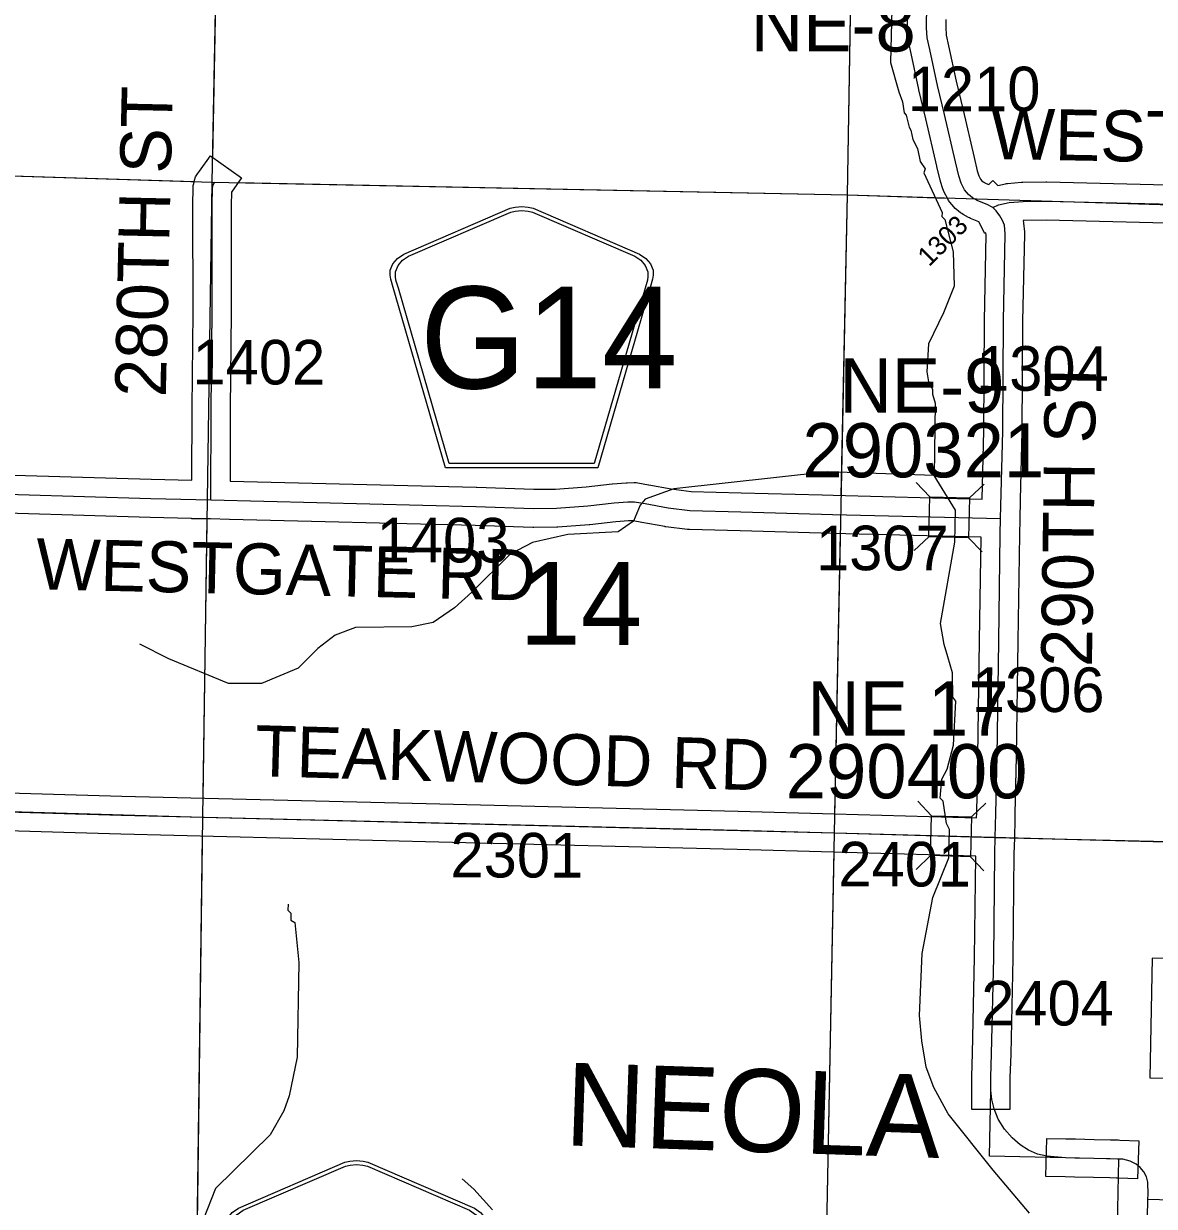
# Model space of a CAD drawing. Extents: x -132.8 to -73.3, y -60 to -26.
# Drawn here: x -111.868 to -110.093, y -36.274 to -34.417 of the extents above; entities that cross this region are included whole.
import ezdxf

# ---------------------------------------------------------------- set-up
doc = ezdxf.new("R2010")
doc.units = 0
for name, color, linetype in [('tdCoCityStreetMajor', 7, 'Continuous'), ('tdCoCityStreetMinor', 7, 'Continuous'), ('tdCoCorpBndry', 7, 'Continuous'), ('tdCoCorpTxt', 7, 'Continuous'), ('tdCoHydroRiver', 7, 'Continuous'), ('tdCoSecRdNmbr', 7, 'Continuous'), ('tdCoSecRdTxt', 7, 'Continuous'), ('tdCoSecRteBand', 7, 'Continuous'), ('tdCoSecRteCL', 7, 'Continuous'), ('tdCoSectLine', 7, 'Continuous'), ('tdCoSectLinePart', 7, 'Continuous'), ('tdCoSectNmbr', 7, 'Continuous'), ('tdCoShieldCoRte', 7, 'Continuous'), ('tdCoStrucSec', 7, 'Continuous'), ('tdCoStrucSecCoName', 7, 'Continuous'), ('tdCoStrucSecFHWANum', 7, 'Continuous'), ('tdCoSurfConc', 7, 'Continuous'), ('tdCoSurfGravel', 7, 'Continuous')]:
    doc.layers.add(name, color=color, linetype=linetype)

msp = doc.modelspace()

# ---------------------------------------------------------------- linework, layer by layer
at = {"layer": 'tdCoCityStreetMajor'}
for points in [[(-110.2327, -36.1978), (-110.2618, -36.1954), (-110.2766, -36.1921), (-110.2907, -36.186), (-110.304, -36.1776), (-110.3163, -36.1663), (-110.3282, -36.1527), (-110.3383, -36.1369), (-110.3447, -36.1211), (-110.3484, -36.1063), (-110.3499, -36.092)], [(-110.1027, -36.4164), (-110.1042, -36.4106), (-110.1057, -36.403), (-110.106, -36.3917), (-110.106, -36.3764), (-110.1052, -36.341), (-110.1047, -36.3209), (-110.1032, -36.2626), (-110.103, -36.2553), (-110.1033, -36.2358), (-110.1055, -36.2277), (-110.1099, -36.2198), (-110.1153, -36.2129), (-110.1218, -36.2079), (-110.1311, -36.2028), (-110.1425, -36.2), (-110.1487, -36.1998)]]:
    msp.add_lwpolyline(points, dxfattribs=at)
at = {"layer": 'tdCoCityStreetMinor'}
msp.add_lwpolyline([(-110.1032, -36.2626), (-110.0308, -36.2646), (-110.0112, -36.2651)], dxfattribs=at)
at = {"layer": 'tdCoCorpBndry'}
for points in [[(-110.1529, -36.409), (-110.1487, -36.1998), (-110.1883, -36.1987), (-110.2327, -36.1978), (-110.3521, -36.1951), (-110.3499, -36.092), (-110.3499, -36.0711), (-110.3486, -36.0346), (-110.3454, -35.8836), (-110.3434, -35.7199), (-110.343, -35.6949), (-109.8459, -35.7065)], [(-109.924, -35.8881), (-110.0968, -35.8841), (-110.1005, -36.072), (-109.9563, -36.0738)]]:
    msp.add_lwpolyline(points, dxfattribs=at)
at = {"layer": 'tdCoHydroRiver'}
for points in [[(-110.5046, -34.3725), (-110.5073, -34.4781), (-110.4943, -34.5242), (-110.4884, -34.5401), (-110.4857, -34.5575), (-110.4826, -34.5608), (-110.4783, -34.5798), (-110.4753, -34.5846), (-110.4725, -34.5989), (-110.465, -34.6133), (-110.4608, -34.6339), (-110.4532, -34.6451), (-110.4549, -34.6514), (-110.4265, -34.7136), (-110.4267, -34.7199), (-110.4221, -34.7248), (-110.4091, -34.7756), (-110.4074, -34.8293), (-110.4242, -34.8714), (-110.4475, -34.9197), (-110.4502, -34.9638), (-110.4475, -34.9797), (-110.4414, -34.9909), (-110.4416, -34.9988), (-110.4373, -35.0131), (-110.4386, -35.1266)], [(-110.4386, -35.1266), (-110.6057, -35.1207), (-110.8478, -35.1477), (-110.8924, -35.1639), (-110.9006, -35.1731), (-110.9107, -35.1981), (-110.9348, -35.2149), (-111.0138, -35.2192), (-111.0693, -35.2319), (-111.1045, -35.25), (-111.1644, -35.3099), (-111.1919, -35.3345), (-111.2256, -35.3573), (-111.2589, -35.3643), (-111.3473, -35.3652), (-111.3791, -35.377), (-111.4065, -35.3984), (-111.4373, -35.4291), (-111.4947, -35.4529), (-111.5468, -35.4532), (-111.6405, -35.4145), (-111.6856, -35.3912)], [(-110.289, -36.2844), (-110.3464, -36.2173), (-110.4167, -36.1288), (-110.4393, -36.0872), (-110.4512, -36.0553), (-110.458, -36.0142), (-110.4617, -35.9746), (-110.4577, -35.8769), (-110.4412, -35.789), (-110.416, -35.7266), (-110.4148, -35.6824), (-110.4193, -35.6729), (-110.4248, -35.638), (-110.4294, -35.6332), (-110.427, -35.6033), (-110.4187, -35.5877), (-110.4083, -35.5501), (-110.405, -35.4808), (-110.4096, -35.4744), (-110.4102, -35.4365), (-110.4174, -35.4111), (-110.4232, -35.392), (-110.4287, -35.3587), (-110.4065, -35.2315), (-110.4053, -35.1811), (-110.4386, -35.1266)], [(-111.453, -35.7994), (-111.4533, -35.8089), (-111.4486, -35.8137), (-111.4489, -35.8248), (-111.4427, -35.8281), (-111.4364, -35.8913), (-111.4386, -36.0396), (-111.4512, -36.1007), (-111.4597, -36.1242), (-111.4812, -36.1615), (-111.567, -36.2461), (-111.6058, -36.3444), (-111.6307, -36.3959), (-111.6369, -36.4541), (-111.6455, -36.4807), (-111.6751, -36.5257), (-111.7272, -36.589), (-111.7388, -36.6108), (-111.8092, -36.7099), (-111.8318, -36.733), (-111.8429, -36.7343)], [(-111.1323, -36.2793), (-111.1614, -36.247), (-111.1799, -36.2307)]]:
    msp.add_lwpolyline(points, dxfattribs=at)
at = {"layer": 'tdCoSecRteBand'}
for points in [[(-110.3637, -35.1635), (-110.3611, -35.0566), (-110.3601, -34.8835), (-110.3601, -34.8832), (-110.3601, -34.883), (-110.3572, -34.7486), (-110.3575, -34.7457), (-110.3592, -34.7466), (-110.3688, -34.7284), (-110.3819, -34.7229), (-110.3835, -34.7223), (-110.385, -34.7214), (-110.3934, -34.7167), (-110.3955, -34.7155), (-110.3975, -34.714), (-110.4036, -34.7091), (-110.406, -34.7072), (-110.4079, -34.7048), (-110.4141, -34.6974), (-110.4161, -34.695), (-110.4176, -34.6921), (-110.423, -34.6818), (-110.4243, -34.6794), (-110.4251, -34.6768), (-110.4288, -34.665), (-110.4291, -34.664), (-110.4294, -34.663), (-110.4345, -34.6413), (-110.4346, -34.6412), (-110.4346, -34.6411), (-110.4518, -34.5668), (-110.4629, -34.5213), (-110.463, -34.5209), (-110.463, -34.5205), (-110.4751, -34.4643), (-110.4751, -34.4642), (-110.4751, -34.4642), (-110.4791, -34.4454), (-110.4795, -34.4433), (-110.4797, -34.4412), (-110.4807, -34.4256), (-110.4807, -34.4247), (-110.4807, -34.4237), (-110.4807, -34.4099)], [(-110.4207, -34.4107), (-110.4207, -34.4228), (-110.4199, -34.4352), (-110.4164, -34.4518), (-110.4045, -34.5075), (-110.3935, -34.5528), (-110.3934, -34.5529), (-110.3934, -34.5531), (-110.3761, -34.6275), (-110.3712, -34.6481), (-110.3686, -34.6563), (-110.366, -34.6615), (-110.3638, -34.6641), (-110.3619, -34.6656), (-110.3572, -34.6682), (-110.353, -34.67), (-110.3467, -34.6637), (-110.3391, -34.6712), (-110.3271, -34.6687), (-110.3254, -34.6684), (-110.3238, -34.6683), (-110.3018, -34.6663), (-110.3007, -34.6662), (-110.2996, -34.6662), (-110.2633, -34.6657), (-110.2627, -34.6657), (-110.2621, -34.6657), (-109.8853, -34.675)], [(-112.1889, -35.117), (-111.6679, -35.1325), (-111.6043, -35.1341), (-111.6038, -35.0213), (-111.6038, -35.0212), (-111.6038, -35.0211), (-111.6023, -34.8701), (-111.6025, -34.7024), (-111.6025, -34.7021), (-111.6025, -34.7018), (-111.602, -34.6749), (-111.602, -34.6715), (-111.6012, -34.6682), (-111.5999, -34.6632), (-111.5986, -34.6578), (-111.5953, -34.6532), (-111.5924, -34.649), (-111.5751, -34.6245), (-111.526, -34.6591), (-111.5422, -34.682), (-111.5425, -34.7026), (-111.5423, -34.8702), (-111.5423, -34.8704), (-111.5423, -34.8706), (-111.5438, -35.0217), (-111.5443, -35.1356), (-111.1577, -35.1451), (-111.1576, -35.1451), (-111.1574, -35.1451), (-111.0674, -35.1483), (-111.0331, -35.1478), (-110.9851, -35.1442), (-110.9444, -35.1398), (-110.9441, -35.1398), (-110.9437, -35.1398), (-110.9225, -35.138), (-110.9216, -35.138), (-110.9207, -35.1379), (-110.9098, -35.1377), (-110.9069, -35.1376), (-110.904, -35.1381), (-110.8872, -35.1411), (-110.8871, -35.1411), (-110.8869, -35.1411), (-110.8518, -35.1476), (-110.8201, -35.1515), (-110.7416, -35.1537), (-110.6147, -35.1572), (-110.5975, -35.1576), (-110.3637, -35.1635)], [(-109.887, -34.735), (-110.2631, -34.7257), (-110.2976, -34.7261), (-110.2993, -34.7263), (-110.2988, -34.7303), (-110.2973, -34.7441), (-110.2971, -34.746), (-110.2972, -34.7479), (-110.3001, -34.8841), (-110.3011, -35.0572), (-110.3011, -35.0575), (-110.3011, -35.0577), (-110.3038, -35.165), (-110.3038, -35.1651), (-110.3037, -35.1651), (-110.3045, -35.195), (-110.3051, -35.2191), (-110.3075, -35.3869), (-110.3075, -35.3869), (-110.3075, -35.3869), (-110.3102, -35.5677), (-110.3102, -35.5678), (-110.3103, -35.5678), (-110.312, -35.6578), (-110.312, -35.658), (-110.312, -35.6581), (-110.3122, -35.6658), (-110.3122, -35.6658), (-110.3122, -35.6658), (-110.313, -35.6958), (-110.3137, -35.7205), (-110.3154, -35.884), (-110.3154, -35.8841), (-110.3154, -35.8843), (-110.3186, -36.0352), (-110.3186, -36.0354), (-110.3186, -36.0356), (-110.3199, -36.0716), (-110.3199, -36.092), (-110.3199, -36.122), (-110.3799, -36.122), (-110.3799, -36.092), (-110.3799, -36.0711), (-110.3799, -36.0706), (-110.3798, -36.07), (-110.3786, -36.0337), (-110.3754, -35.8832), (-110.3737, -35.7241), (-110.3738, -35.7241), (-110.3738, -35.7241), (-110.5968, -35.7178), (-110.7483, -35.7135), (-111.2165, -35.702), (-111.7157, -35.6899), (-111.7157, -35.6899), (-111.7158, -35.6899), (-112.1811, -35.6763)], [(-110.3722, -35.6641), (-110.372, -35.6566), (-110.3702, -35.5667), (-110.3675, -35.386), (-110.3651, -35.2236), (-110.3652, -35.2235), (-110.3652, -35.2235), (-110.599, -35.2176), (-110.6162, -35.2172), (-110.6162, -35.2172), (-110.6163, -35.2172), (-110.7433, -35.2137), (-110.7433, -35.2137), (-110.7433, -35.2137), (-110.8232, -35.2115), (-110.8246, -35.2114), (-110.826, -35.2113), (-110.8601, -35.2071), (-110.861, -35.207), (-110.8618, -35.2068), (-110.8977, -35.2002), (-110.9115, -35.1977), (-110.9185, -35.1979), (-110.9384, -35.1995), (-110.9792, -35.2039), (-110.9797, -35.204), (-110.9802, -35.204), (-111.0295, -35.2077), (-111.0304, -35.2078), (-111.0313, -35.2078), (-111.0673, -35.2083), (-111.0681, -35.2083), (-111.0688, -35.2083), (-111.1594, -35.2051), (-111.5452, -35.1956), (-111.5749, -35.1948), (-111.6046, -35.1947), (-111.6046, -35.1941), (-111.6052, -35.1941), (-111.6695, -35.1925), (-111.6695, -35.1925), (-111.6696, -35.1925), (-112.1907, -35.177)], [(-112.1794, -35.6163), (-111.7141, -35.6299), (-111.2151, -35.642), (-111.2151, -35.642), (-111.2151, -35.642), (-110.7467, -35.6536), (-110.7467, -35.6536), (-110.7466, -35.6536), (-110.5952, -35.6578), (-110.3722, -35.6641)], [(-110.1199, -36.2309), (-110.1498, -36.2298), (-110.1524, -36.2297), (-110.1633, -36.2293), (-110.1889, -36.2287), (-110.2185, -36.2281), (-110.2334, -36.2278), (-110.2633, -36.2272), (-110.2621, -36.1672), (-110.2321, -36.1678), (-110.2172, -36.1681), (-110.1876, -36.1688), (-110.1618, -36.1693), (-110.1616, -36.1693), (-110.1613, -36.1693), (-110.1502, -36.1697), (-110.1476, -36.1698), (-110.1176, -36.1709), (-110.1199, -36.2309)]]:
    msp.add_lwpolyline(points, dxfattribs=at)
at = {"layer": 'tdCoSecRteCL'}
for points in [[(-110.3467, -34.7061), (-110.3476, -34.7051), (-110.3555, -34.7014), (-110.3703, -34.6952), (-110.3787, -34.6906), (-110.3849, -34.6856), (-110.391, -34.6782), (-110.3965, -34.6679), (-110.4002, -34.656), (-110.4053, -34.6343), (-110.4226, -34.5599), (-110.4337, -34.5142), (-110.4458, -34.458), (-110.4497, -34.4393), (-110.4507, -34.4237), (-110.4507, -34.4099), (-110.4495, -34.3867), (-110.4436, -34.2689), (-110.4414, -34.2208), (-110.4415, -34.2089)], [(-111.5745, -35.1648), (-111.5738, -35.0214), (-111.5723, -34.8703), (-111.5725, -34.7023), (-111.572, -34.6755), (-111.5708, -34.6705), (-111.5679, -34.6663)], [(-110.3467, -34.7061), (-110.3381, -34.7016), (-110.3211, -34.6981), (-110.2991, -34.6962), (-110.2629, -34.6957), (-109.8861, -34.705), (-109.5762, -34.7171)], [(-110.3345, -35.1943), (-110.3311, -35.057), (-110.3301, -34.8837), (-110.3272, -34.7473), (-110.3287, -34.7335), (-110.3316, -34.7261), (-110.3358, -34.7187), (-110.3415, -34.7113), (-110.3467, -34.7061)], [(-112.536, -35.1366), (-112.5175, -35.1378), (-112.1898, -35.147), (-111.6687, -35.1625), (-111.5745, -35.1648)], [(-111.5745, -35.1648), (-111.1585, -35.1751), (-111.0677, -35.1783), (-111.0317, -35.1778), (-110.9824, -35.1741), (-110.9412, -35.1697), (-110.92, -35.1679), (-110.9092, -35.1677), (-110.8924, -35.1706), (-110.8564, -35.1773), (-110.8224, -35.1815), (-110.7425, -35.1837), (-110.6155, -35.1872), (-110.5982, -35.1876), (-110.3345, -35.1943)], [(-110.343, -35.6949), (-110.342, -35.6573), (-110.3402, -35.5672), (-110.3375, -35.3865), (-110.3351, -35.2185), (-110.3345, -35.1943)], [(-112.5811, -35.6338), (-112.1803, -35.6463), (-111.7149, -35.6599), (-111.2158, -35.672), (-110.7475, -35.6836), (-110.596, -35.6878), (-110.343, -35.6949)], [(-110.3499, -36.092), (-110.3499, -36.0711), (-110.3486, -36.0346), (-110.3454, -35.8836), (-110.3437, -35.7199), (-110.343, -35.6949)], [(-110.1487, -36.1998), (-110.1513, -36.1997), (-110.1624, -36.1993), (-110.1883, -36.1988), (-110.2178, -36.1981), (-110.2327, -36.1978)]]:
    msp.add_lwpolyline(points, dxfattribs=at)
at = {"layer": 'tdCoSectLine'}
for points in [[(-111.5722, -34.6659), (-111.5527, -33.667)], [(-110.5751, -34.6861), (-110.558, -33.6899)], [(-112.5707, -34.6347), (-111.5722, -34.6659)], [(-111.5871, -35.663), (-111.5722, -34.6659)], [(-111.5722, -34.6659), (-110.5751, -34.6861)], [(-110.5953, -35.6878), (-110.5751, -34.6861)], [(-110.5751, -34.6861), (-109.5766, -34.7171)], [(-112.5815, -35.6338), (-111.5871, -35.663)], [(-111.6002, -36.6593), (-111.5871, -35.663)], [(-111.5871, -35.663), (-110.5953, -35.6878)], [(-110.6148, -36.6859), (-110.5953, -35.6878)], [(-110.5953, -35.6878), (-109.5953, -35.7147)]]:
    msp.add_lwpolyline(points, dxfattribs=at)
at = {"layer": 'tdCoSectLinePart'}
for points in [[(-111.5715, -34.6274), (-111.5533, -33.697)], [(-110.5751, -34.6861), (-110.567, -34.2162)], [(-112.5407, -34.6356), (-111.6005, -34.665)], [(-111.5318, -34.6667), (-110.5751, -34.6861)], [(-110.5846, -35.1578), (-110.5751, -34.6861)], [(-110.5751, -34.6861), (-110.4183, -34.691)], [(-111.5866, -35.633), (-111.5801, -35.1947)], [(-110.5947, -35.6579), (-110.5858, -35.2177)], [(-111.5998, -36.6297), (-111.5875, -35.693)], [(-110.3135, -35.6954), (-109.8762, -35.7071)], [(-110.6142, -36.656), (-110.5959, -35.7178)]]:
    msp.add_lwpolyline(points, dxfattribs=at)
at = {"layer": 'tdCoShieldCoRte'}
for points in [[(-111.2062, -35.1143), (-111.2881, -34.8314), (-111.292, -34.8182), (-111.2927, -34.8123), (-111.2927, -34.8045), (-111.2885, -34.7942), (-111.2812, -34.7857), (-111.2716, -34.7791), (-111.1044, -34.7067), (-111.0968, -34.7051), (-111.0864, -34.7042), (-111.076, -34.7051), (-111.0685, -34.7067), (-110.9012, -34.7791), (-110.8916, -34.7857), (-110.8843, -34.7942), (-110.8801, -34.8045), (-110.8801, -34.8123), (-110.8808, -34.8182), (-110.8847, -34.8314), (-110.9667, -35.1143)], [(-111.2003, -35.1079), (-111.28, -34.8327), (-111.2838, -34.82), (-111.2845, -34.8144), (-111.2845, -34.8069), (-111.2804, -34.797), (-111.2734, -34.7888), (-111.2642, -34.7824), (-111.1036, -34.713), (-111.0964, -34.7114), (-111.0864, -34.7105), (-111.0764, -34.7114), (-111.0692, -34.713), (-110.9086, -34.7824), (-110.8994, -34.7888), (-110.8924, -34.797), (-110.8884, -34.8069), (-110.8884, -34.8144), (-110.8891, -34.82), (-110.8928, -34.8327), (-110.9725, -35.1079)], [(-111.4656, -36.612), (-111.5476, -36.3291), (-111.5515, -36.3159), (-111.5522, -36.3101), (-111.5522, -36.3022), (-111.5479, -36.2919), (-111.5407, -36.2834), (-111.5311, -36.2768), (-111.3638, -36.2044), (-111.3563, -36.2028), (-111.3459, -36.2019), (-111.3355, -36.2028), (-111.3279, -36.2044), (-111.1607, -36.2768), (-111.1511, -36.2834), (-111.1438, -36.2919), (-111.1396, -36.3022), (-111.1396, -36.3101), (-111.1403, -36.3159), (-111.1442, -36.3291), (-111.2261, -36.612)], [(-111.4598, -36.6057), (-111.5395, -36.3304), (-111.5432, -36.3178), (-111.5439, -36.3121), (-111.5439, -36.3046), (-111.5399, -36.2947), (-111.5329, -36.2866), (-111.5237, -36.2802), (-111.3631, -36.2107), (-111.3559, -36.2091), (-111.3459, -36.2082), (-111.3359, -36.2091), (-111.3287, -36.2107), (-111.1681, -36.2802), (-111.1589, -36.2866), (-111.1519, -36.2947), (-111.1478, -36.3046), (-111.1478, -36.3121), (-111.1485, -36.3178), (-111.1522, -36.3304), (-111.232, -36.6057)]]:
    msp.add_lwpolyline(points, close=True, dxfattribs=at)
at = {"layer": 'tdCoStrucSec'}
for points in [[(-110.4673, -35.1375), (-110.4457, -35.1602), (-110.3832, -35.1618)], [(-110.3605, -35.1402), (-110.3832, -35.1618), (-110.3847, -35.2243)], [(-110.47, -35.2443), (-110.4473, -35.2227), (-110.4457, -35.1602)], [(-110.3637, -35.2465), (-110.3847, -35.2243), (-110.4473, -35.2227)], [(-110.4643, -35.6381), (-110.4428, -35.6609), (-110.3803, -35.6626)], [(-110.3575, -35.6411), (-110.3803, -35.6626), (-110.382, -35.7252)], [(-110.4673, -35.7449), (-110.4446, -35.7234), (-110.4428, -35.6609)], [(-110.361, -35.7474), (-110.382, -35.7252), (-110.4446, -35.7234)]]:
    msp.add_lwpolyline(points, dxfattribs=at)
at = {"layer": 'tdCoSurfConc'}
msp.add_lwpolyline([(-110.1487, -36.1998), (-110.1513, -36.1997), (-110.1624, -36.1993), (-110.1883, -36.1988), (-110.2178, -36.1981)], dxfattribs=at)
at = {"layer": 'tdCoSurfGravel'}
for p, q in [((-110.5982, -35.1876), (-110.3345, -35.1943)), ((-110.596, -35.6878), (-110.343, -35.6949)), ((-110.2178, -36.1981), (-110.2327, -36.1978))]:
    msp.add_line(p, q, dxfattribs=at)
for points in [[(-110.3345, -35.1943), (-110.3311, -35.057), (-110.3301, -34.8837), (-110.3272, -34.7473), (-110.3287, -34.7335), (-110.3316, -34.7261), (-110.3358, -34.7187), (-110.3415, -34.7113), (-110.3467, -34.7061), (-110.3476, -34.7051), (-110.3555, -34.7014), (-110.3703, -34.6952), (-110.3787, -34.6906), (-110.3849, -34.6856), (-110.391, -34.6782), (-110.3965, -34.6679), (-110.4002, -34.656), (-110.4053, -34.6343), (-110.4226, -34.5599), (-110.4337, -34.5142), (-110.4458, -34.458), (-110.4497, -34.4393), (-110.4507, -34.4237), (-110.4507, -34.4099)], [(-111.5745, -35.1648), (-111.5738, -35.0214), (-111.5723, -34.8703), (-111.5725, -34.7023), (-111.572, -34.6755), (-111.5708, -34.6705), (-111.5679, -34.6663)], [(-110.3467, -34.7061), (-110.3381, -34.7016), (-110.3211, -34.6981), (-110.2991, -34.6962), (-110.2629, -34.6957), (-109.8861, -34.705), (-109.5762, -34.7171)], [(-112.536, -35.1366), (-112.5175, -35.1378), (-112.1898, -35.147), (-111.6687, -35.1625), (-111.5745, -35.1648)], [(-111.5745, -35.1648), (-111.1585, -35.1751), (-111.0677, -35.1783), (-111.0317, -35.1778), (-110.9824, -35.1741), (-110.9412, -35.1697), (-110.92, -35.1679), (-110.9092, -35.1677), (-110.8924, -35.1706), (-110.8564, -35.1773), (-110.8224, -35.1815), (-110.7425, -35.1837), (-110.6155, -35.1872), (-110.5982, -35.1876)], [(-110.343, -35.6949), (-110.342, -35.6573), (-110.3402, -35.5672), (-110.3375, -35.3865), (-110.3351, -35.2185), (-110.3345, -35.1943)], [(-114.0086, -35.5908), (-113.687, -35.6029), (-113.5847, -35.6058), (-113.1827, -35.6172), (-112.6446, -35.6318), (-112.5811, -35.6338), (-112.1803, -35.6463), (-111.7149, -35.6599), (-111.2158, -35.672), (-110.7475, -35.6836), (-110.596, -35.6878)], [(-110.3499, -36.092), (-110.3499, -36.0711), (-110.3486, -36.0346), (-110.3454, -35.8836), (-110.3437, -35.7199), (-110.343, -35.6949)]]:
    msp.add_lwpolyline(points, dxfattribs=at)

# ---------------------------------------------------------------- texts
at = {"layer": 'tdCoCorpTxt'}
msp.add_text('NEOLA', height=0.13, rotation=358.0547, dxfattribs=at).set_placement((-111.0198, -36.1781))
at = {"layer": 'tdCoSecRdNmbr'}
for s, height, rotation, p in [('1210', 0.07, 359.917, (-110.4803, -34.5546)), ('1303', 0.03, 44.9169, (-110.4467, -34.7998)), ('1402', 0.07, 359.9161, (-111.6031, -34.9835)), ('1304', 0.07, 359.917, (-110.3731, -34.9934)), ('1403', 0.07, 359.9164, (-111.314, -35.2629)), ('1307', 0.07, 359.9168, (-110.6243, -35.2752)), ('1306', 0.07, 359.917, (-110.3797, -35.4977)), ('2301', 0.07, 359.9163, (-111.1982, -35.7575)), ('2401', 0.07, 359.9168, (-110.5892, -35.7716)), ('2404', 0.07, 359.9171, (-110.365, -35.9898))]:
    msp.add_text(s, height=height, rotation=rotation, dxfattribs=at).set_placement(p)
at = {"layer": 'tdCoSecRdTxt'}
for s, rotation, p in [('280TH ST', 88.7184, (-111.6451, -35.004)), ('WESTGATE RD', 358.9384, (-110.3509, -34.6296)), ('290TH ST', 89.2125, (-110.1912, -35.4274)), ('WESTGATE RD', 358.6737, (-111.8495, -35.3051)), ('TEAKWOOD RD', 358.3728, (-111.5061, -35.5984))]:
    msp.add_text(s, height=0.08, rotation=rotation, dxfattribs=at).set_placement(p)
at = {"layer": 'tdCoSectNmbr'}
msp.add_text('14', height=0.13, rotation=359.9164, dxfattribs=at).set_placement((-111.0904, -35.3922))
at = {"layer": 'tdCoShieldCoRte'}
msp.add_text('G14', height=0.16, dxfattribs=at).set_placement((-111.246, -34.99))
at = {"layer": 'tdCoStrucSecCoName'}
for s, p in [('NE-8', (-110.7267, -34.4609)), ('NE-9', (-110.5875, -35.0278)), ('NE 17', (-110.638, -35.5349))]:
    msp.add_text(s, height=0.085, dxfattribs=at).set_placement(p)
at = {"layer": 'tdCoStrucSecFHWANum'}
for s, p in [('290321', (-110.6456, -35.1295)), ('290400', (-110.6718, -35.6334))]:
    msp.add_text(s, height=0.085, dxfattribs=at).set_placement(p)

doc.saveas('drawing.dxf')
